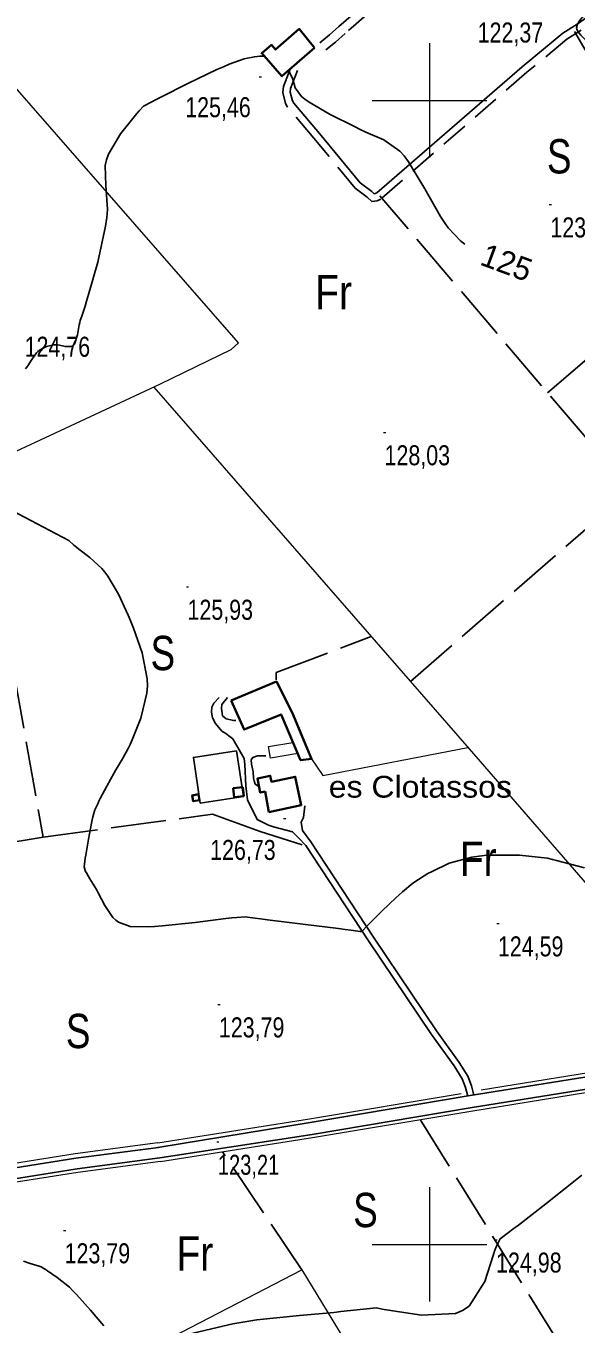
# Model space of a CAD drawing. Extents: x 487425 to 492029, y 4383576 to 4386788.
# Drawn here: x 489824 to 490064, y 4385465 to 4386033 of the extents above; entities that cross this region are included whole.
import ezdxf
from ezdxf.enums import TextEntityAlignment as Align

# ---------------------------------------------------------------- set-up
doc = ezdxf.new("R2010")
doc.units = 0
doc.header["$LTSCALE"] = 4
doc.linetypes.add('LONG_DASHED', pattern=[7.5, 6, -1.5])
doc.linetypes.add('MEDIUM_DASHED', pattern=[4.5, 3, -1.5])
for name, color, linetype, lineweight in [('1', 7, 'Continuous', 13), ('21', 7, 'Continuous', 25), ('25', 7, 'LONG_DASHED', 25), ('27', 7, 'Continuous', 25), ('36', 7, 'Continuous', 25), ('38', 7, 'Continuous', 25), ('47', 7, 'Continuous', 35), ('51', 7, 'Continuous', 13), ('7', 7, 'Continuous', 13), ('8', 7, 'Continuous', 25)]:
    doc.layers.add(name, color=color, linetype=linetype, lineweight=lineweight)
doc.layers.add('31', color=7, linetype='Continuous')
doc.layers.add('5', color=7, linetype='Continuous')

msp = doc.modelspace()

# ---------------------------------------------------------------- linework, layer by layer
at = {"layer": '1'}
for p, q in [((490000, 4386025), (490000, 4385975)), ((489975, 4386000), (490025, 4386000)), ((490000, 4385525), (490000, 4385475)), ((489975, 4385500), (490025, 4385500))]:
    msp.add_line(p, q, dxfattribs=at)
at = {"layer": '21'}
msp.add_lwpolyline([(489899.88, 4385692.9), (489896.86, 4385712.86), (489915.7, 4385715.72), (489918.72, 4385695.76)], close=True, dxfattribs=at)
at = {"layer": '25'}
for p, q in [((489995.92, 4385554.6), (490057.22, 4385455.91)), ((489944.24, 4385488.89), (489909.59, 4385540.51))]:
    msp.add_line(p, q, dxfattribs=at)
for points in [[(490051.6, 4385872.19), (490137.42, 4385945.99), (490134.27, 4385946.97), (490132.7, 4385947.72), (490130.68, 4385950.35), (490128.74, 4385954.18), (490125.09, 4385959.59), (490122.77, 4385963.65), (490117.34, 4385975.89), (490109.04, 4385984.31), (490099.91, 4385990.34), (490090.79, 4385998.54), (490081.51, 4386005.61), (490067.99, 4386022.15), (490063.29, 4386030.14)], [(489991.63, 4385746.07), (490087.8, 4385829.62), (489978.35, 4385958.31)], [(489802.84, 4385837.84), (489831.26, 4385678.02), (489681.07, 4385652.57)], [(489933.09, 4385746.71), (489933.03, 4385750.01), (489974.56, 4385765.66)], [(489831.26, 4385678.02), (489905.17, 4385688.01), (489926.07, 4385680.52), (489944.35, 4385674.69)]]:
    msp.add_lwpolyline(points, dxfattribs=at)
at = {"layer": '27'}
msp.add_spline([(490052.1, 4386271.73), (490087.23, 4386212.09), (490129.91, 4386141.85), (490165.28, 4386085.36), (490209.59, 4386010.47), (490241.89, 4385955.04), (490299.5, 4385863.47), (490312.32, 4385839.66), (490347.47, 4385784.14), (490349.11, 4385779.34), (490350.37, 4385775.14), (490349.31, 4385771.69), (490343.97, 4385765.71), (490336.3, 4385759.96), (490324.95, 4385748.9), (490322.69, 4385746.65), (490312.02, 4385740.31), (490313.14, 4385737.99), (490313.21, 4385734.91), (490312.23, 4385732.74), (490304.48, 4385724.89), (490275.85, 4385753.24), (490254.25, 4385777.23), (490245.58, 4385787.08), (490243.42, 4385790.98), (490244.56, 4385796.45), (490251.34, 4385805.13), (490254.13, 4385810.89), (490250.84, 4385814.2), (490247.58, 4385828.53), (490244.46, 4385838.07), (490237.67, 4385848.81), (490235.73, 4385852.04), (490233.87, 4385854.82), (490232.46, 4385862.02), (490232.86, 4385869.07), (490232.12, 4385873.34), (490226.66, 4385877.48), (490220.22, 4385881.03), (490206.75, 4385887.97), (490189.92, 4385901.74), (490176.68, 4385913.33), (490174.88, 4385913.78), (490170.98, 4385912.44), (490147.97, 4385938.76), (490137.87, 4385947.63), (490128.53, 4385959.21), (490117.86, 4385975.66), (490111.29, 4385982.88), (490092.37, 4386001.68), (490080.33, 4386012.74), (490066.14, 4386028.53), (490064.27, 4386031.53), (490064.65, 4386033.26), (490071.94, 4386039.91), (490095.3, 4386052.66), (490102.88, 4386056.08), (490106.93, 4386056.75), (490118.05, 4386063.76), (490108.84, 4386068.44), (490095.91, 4386080.02), (490085.82, 4386092.5), (490079.84, 4386098.82), (490076.03, 4386102.95), (490055.9, 4386114.19), (490035.27, 4386110.65), (490027.31, 4386106.25), (490022.8, 4386103.49), (490016.87, 4386100.88), (490009.59, 4386100.23), (490007.04, 4386100.24), (489993.29, 4386115.35), (489978.27, 4386132.49), (489957.65, 4386157.07), (489944.5, 4386171.88), (489944.5, 4386171.96), (489967.13, 4386193.11), (489991.2, 4386215.98), (490015.33, 4386237.65), (490034.88, 4386255.81), (490049.99, 4386269.79)], degree=3, dxfattribs=at)
at = {"layer": '36'}
for points in [[(489881.32, 4385542.34), (489947.87, 4385553.33), (490016.95, 4385564.89), (490079.61, 4385574.99), (490142.9, 4385584.54), (490214.13, 4385597.08), (490290.23, 4385610.36), (490308.73, 4385613.23), (490329.27, 4385617.22), (490350.38, 4385620.69), (490372.13, 4385623.25), (490406.22, 4385628.63), (490444.19, 4385634.51), (490508.63, 4385643.92), (490577.74, 4385654.26)], [(489882.27, 4385537.77), (489948.7, 4385548.1), (490017.8, 4385559.67), (490080.42, 4385569.76), (490143.75, 4385579.32), (490215.04, 4385591.87), (490291.09, 4385605.14), (490309.64, 4385608.02), (490330.2, 4385612.01), (490351.11, 4385615.45), (490372.86, 4385618.01), (490407.03, 4385623.4), (490444.98, 4385629.28), (490509.4, 4385638.69), (490566.52, 4385647.24)], [(489281.47, 4385459.94), (489327.29, 4385465.95), (489368.77, 4385471.33), (489413.1, 4385476.52), (489451.09, 4385481.12), (489465.77, 4385483.2), (489481.59, 4385484.6), (489488.9, 4385485.86), (489497.14, 4385486.32), (489505.02, 4385487.33), (489519.98, 4385489.49), (489545.69, 4385492.34), (489575.79, 4385496.13), (489620.25, 4385502.45), (489667.37, 4385509.94), (489711.04, 4385516.12), (489752.58, 4385522.55), (489794.27, 4385529.5), (489845.5, 4385537.62), (489881.67, 4385542.39)], [(489327.89, 4385461.33), (489369.34, 4385466.71), (489413.65, 4385471.9), (489451.69, 4385476.5), (489466.31, 4385478.58), (489482.19, 4385479.98), (489489.43, 4385481.23), (489497.56, 4385481.67), (489505.65, 4385482.71), (489520.57, 4385484.87), (489546.24, 4385487.72), (489576.41, 4385491.51), (489620.94, 4385497.84), (489668.06, 4385505.33), (489711.72, 4385511.51), (489753.31, 4385517.94), (489795.03, 4385524.9), (489846.17, 4385533.01), (489882.27, 4385537.77)]]:
    msp.add_lwpolyline(points, dxfattribs=at)
at = {"layer": '38'}
for points in [[(490115.93, 4386061.49), (490104.23, 4386073.34), (490082.15, 4386098.41), (490075.25, 4386104.75), (490073.22, 4386107.47), (490071.18, 4386109.27), (490069.56, 4386110.23), (490067.2, 4386110.79), (490064.61, 4386110.88), (490060.95, 4386110.56), (490052.2, 4386107.79), (490039.58, 4386100.65), (490034.05, 4386098.2), (490029.88, 4386096.06), (490025.51, 4386093.22), (490021.5, 4386088.92), (490018.65, 4386085.49), (490009.17, 4386075.62), (489996.29, 4386063.56), (489979.4, 4386048.64), (489970.98, 4386041.47), (489960.45, 4386032.34), (489956.32, 4386028.62), (489952.15, 4386025.21)], [(489942.29, 4386013.07), (489939.36, 4386005.25), (489939.15, 4386003.68), (489940.15, 4385999.85), (489940.69, 4385998.81), (489951.94, 4385985.55), (489969.76, 4385963.95), (489974.82, 4385960.21), (489975.88, 4385959.21), (489976.33, 4385959.26), (489977.01, 4385959.57), (490040.48, 4386014.74), (490058.17, 4386029.34), (490064.43, 4386033.31), (490068.85, 4386036.36), (490072.23, 4386038.75), (490078.26, 4386042.79), (490081.5, 4386044.74), (490094.52, 4386052.29), (490102.9, 4386056.26), (490106.14, 4386057.31), (490111.9, 4386059.76)], [(489909.26, 4385724.36), (489908.06, 4385725.94), (489906.42, 4385727.82), (489906.05, 4385728.57), (489905.23, 4385730.15), (489904.93, 4385731.72), (489904.78, 4385732.77), (489904.94, 4385734.79), (489905.85, 4385736.59), (489908.1, 4385739.06)], [(489911.78, 4385739.05), (489909.29, 4385735.98), (489909.14, 4385734.18), (489909.58, 4385731.03), (489911.22, 4385729.68), (489914.6, 4385728.99), (489915.35, 4385728.99)], [(489920.56, 4385694.33), (489919.83, 4385700.41), (489919.34, 4385709.71), (489919.04, 4385712.33), (489914.12, 4385720.9), (489912.92, 4385721.8), (489910.98, 4385723.23), (489909.26, 4385724.36)], [(489925.53, 4385700.17), (489923.81, 4385701.22), (489923.36, 4385702.65), (489923.14, 4385703.85), (489922.93, 4385706.55), (489922.26, 4385709.92), (489922.04, 4385711.8), (489922.79, 4385712.77), (489924.9, 4385713.52), (489926.62, 4385713.51), (489928.5, 4385713.5)], [(489942.86, 4385677.62), (489940.17, 4385680.33), (489931.93, 4385682.53), (489929.68, 4385683.28), (489924.66, 4385685.7), (489920.56, 4385694.33)], [(489944.59, 4385680.91), (489944, 4385684.59), (489944.98, 4385686.54), (489945.52, 4385691.63)], [(490019.43, 4385565.29), (490018.28, 4385569.37), (490016.72, 4385573.6), (490012.98, 4385579.53), (490003.11, 4385593.29), (489975.51, 4385634.22), (489948.15, 4385675.89), (489944.59, 4385680.91)], [(490016.78, 4385564.86), (490015.75, 4385568.56), (490014.33, 4385572.42), (490010.78, 4385578.04), (490000.93, 4385591.77), (489973.29, 4385632.75), (489946.01, 4385674.31), (489942.86, 4385677.62)]]:
    msp.add_lwpolyline(points, dxfattribs=at)
at = {"layer": '38', "linetype": 'MEDIUM_DASHED'}
for points in [[(490111.9, 4386059.76), (490101.25, 4386070.56), (490079.24, 4386095.56), (490072.22, 4386102.01), (490070.21, 4386104.7), (490068.78, 4386105.97), (490068.02, 4386106.41), (490066.66, 4386106.74), (490064.71, 4386106.8), (490061.75, 4386106.55), (490053.84, 4386104.03), (490041.41, 4386097.01), (490035.81, 4386094.53), (490031.93, 4386092.54), (490028.15, 4386090.08), (490024.55, 4386086.23), (490021.68, 4386082.78), (490012.03, 4386072.72), (489999.03, 4386060.55), (489982.06, 4386045.56), (489973.64, 4386038.39), (489963.14, 4386029.29), (489958.98, 4386025.54), (489954.72, 4386022.06)], [(490066.18, 4386030.66), (490060.04, 4386026.76), (490042.54, 4386012.32), (489978.74, 4385956.87), (489977.18, 4385956.16), (489974.77, 4385955.89), (489972.79, 4385957.77), (489967.56, 4385961.63), (489949.51, 4385983.52), (489938.03, 4385997.03), (489937.17, 4385998.7), (489935.92, 4386003.48), (489936.26, 4386006.03), (489939.12, 4386013.68)]]:
    msp.add_lwpolyline(points, dxfattribs=at)
at = {"layer": '47'}
for points in [[(489949.8, 4386022.96), (489935.52, 4386010.55), (489926.76, 4386020.62), (489930.92, 4386024.25), (489932.69, 4386022.21), (489943.1, 4386031.25)], [(489913.42, 4385737.77), (489933.17, 4385746.03), (489940.02, 4385732.51), (489948.51, 4385712.17), (489943.71, 4385711.58), (489935.15, 4385731.63), (489919.01, 4385725.01)], [(489929.77, 4385688.98), (489943.95, 4385691.94), (489941.35, 4385704.38), (489931.01, 4385702.24), (489930.47, 4385704.81), (489924.82, 4385703.62), (489926.11, 4385697.48), (489928.2, 4385697.92)], [(489899.05, 4385696.8), (489899.56, 4385694.2), (489896.79, 4385693.66), (489896.28, 4385696.26)], [(489918.41, 4385699.81), (489918.85, 4385695.95), (489914.72, 4385695.48), (489914.28, 4385699.34)]]:
    msp.add_lwpolyline(points, close=True, dxfattribs=at)
at = {"layer": '51'}
for points in [[(489916.61, 4385894.01), (489791.68, 4386036.92), (489576.13, 4386287.02), (489520.9, 4386357.95)], [(489916.61, 4385894.01), (489913.2, 4385891.05), (489882.35, 4385875.94), (489771.1, 4385824.17), (489645.77, 4385767.9)], [(489879.57, 4385874.65), (490017.36, 4385716.54), (490131.86, 4385584.5)], [(489942.44, 4385714.58), (489930.52, 4385712.52), (489929.71, 4385717.62), (489940.37, 4385719.42)], [(489948.51, 4385712.17), (489953.36, 4385704.88), (490016.76, 4385717.24)], [(490436.28, 4385634.9), (490405.97, 4385630.21), (490371.91, 4385624.83), (490350.16, 4385622.27), (490328.99, 4385618.79), (490308.46, 4385614.8), (490289.97, 4385611.94), (490213.85, 4385598.65), (490142.64, 4385586.12), (490079.36, 4385576.57), (490022.51, 4385567.41)], [(489881.41, 4385544.32), (489947.61, 4385554.91), (490013.85, 4385565.99)], [(489882.47, 4385536.22), (489948.92, 4385546.73), (490018.03, 4385558.3), (490080.63, 4385568.39), (490089.51, 4385569.73)], [(489881.41, 4385544.32), (489845.22, 4385539.55), (489793.96, 4385531.43), (489752.27, 4385524.48), (489710.75, 4385518.05), (489667.08, 4385511.87), (489619.96, 4385504.38), (489575.53, 4385498.06), (489545.46, 4385494.28), (489542.8, 4385493.98)], [(489882.47, 4385536.22), (489846.39, 4385531.47), (489795.28, 4385523.36), (489753.56, 4385516.4), (489711.95, 4385509.97), (489671.39, 4385504.24)], [(489831.21, 4385430.37), (489944.24, 4385488.89), (489983.56, 4385424.14)]]:
    msp.add_lwpolyline(points, dxfattribs=at)
at = {"layer": '7'}
for p, q in [((489925.59, 4386010.36), (489926.59, 4386010.36)), ((490052.29, 4385954.49), (490053.29, 4385954.49)), ((489979.86, 4385854.91), (489980.86, 4385854.91)), ((489893.8, 4385787.39), (489894.8, 4385787.39)), ((489936.24, 4385686.11), (489937.24, 4385686.11)), ((490029.37, 4385640.24), (490030.37, 4385640.24)), ((489907.5, 4385604.85), (489908.5, 4385604.85)), ((489907.05, 4385544.79), (489908.05, 4385544.79)), ((489840.13, 4385506.11), (489841.13, 4385506.11)), ((490028.58, 4385502.06), (490029.58, 4385502.06))]:
    msp.add_line(p, q, dxfattribs=at)
at = {"layer": '8'}
for points in [[(489859.76, 4385976.48), (489865.11, 4385985.46), (489870.99, 4385992.81), (489872.16, 4385994.25), (489873.14, 4385995.43), (489875.06, 4385997.53), (489878.43, 4385999.29), (489880.33, 4386000.26), (489882.65, 4386001.42), (489894.52, 4386007.37), (489907.17, 4386013.47), (489909.98, 4386014.74), (489912.48, 4386015.82), (489919.03, 4386018.23), (489923.51, 4386019.13), (489924.72, 4386019.26), (489925.91, 4386019.35), (489927.91, 4386019.29)], [(489938.48, 4386013.12), (489939.76, 4386010.6), (489940.15, 4386009.66), (489940.5, 4386008.73), (489941.38, 4386005.45), (489944.08, 4386001.72), (489945.58, 4386000.5), (489947.4, 4385999.2), (489956.67, 4385993.84), (489967.18, 4385988.57), (489969.78, 4385987.33), (489972.24, 4385986.18), (489980.02, 4385982.83), (489986.98, 4385977.88), (489988.93, 4385975.72), (489990.88, 4385973.22), (489998.01, 4385961.33), (490004.77, 4385949.23), (490006.5, 4385946.6), (490008.16, 4385944.27), (490013.63, 4385938.43), (490015.49, 4385937.2)], [(489859.76, 4385976.48), (489858.92, 4385974.01), (489858.35, 4385971.55), (489858.61, 4385962.75), (489859.32, 4385952.31), (489859.04, 4385948.82), (489858.56, 4385945.07), (489855.07, 4385929.36), (489851.06, 4385915.14), (489850.24, 4385912.33), (489849.55, 4385910.01), (489848.09, 4385905.69), (489847.41, 4385903.75), (489847.21, 4385902.92), (489847, 4385901.97), (489846.2, 4385897.51), (489844.88, 4385893.51), (489844.35, 4385892.86), (489843.74, 4385892.4), (489840.95, 4385892.39), (489837.69, 4385893.18), (489836.79, 4385893.22), (489835.89, 4385893.19), (489832.65, 4385892.45), (489829.71, 4385890.85), (489828.99, 4385890.27), (489828.32, 4385889.63), (489826.25, 4385886.84), (489824.51, 4385884), (489824.04, 4385883.34), (489823.59, 4385882.72)], [(489842.43, 4385807.73), (489817.56, 4385820.83)], [(489861.76, 4385642.84), (489858.16, 4385648.08), (489855.27, 4385653.73), (489854.55, 4385655.05), (489853.87, 4385656.27), (489851.69, 4385659.81), (489850.12, 4385662.34), (489849.82, 4385662.92), (489849.58, 4385663.46), (489849.2, 4385664.96), (489849.49, 4385667.54), (489849.67, 4385668.75), (489849.9, 4385670.17), (489851.09, 4385677.09), (489852.41, 4385684.13), (489852.72, 4385685.62), (489853.01, 4385686.92), (489853.86, 4385689.96), (489855.08, 4385692.63), (489855.61, 4385693.68), (489856.22, 4385694.88), (489859.09, 4385700.35), (489862.21, 4385706.06), (489862.98, 4385707.4), (489863.71, 4385708.64), (489865.98, 4385712.24), (489868.41, 4385716.74), (489869.24, 4385718.54), (489870.14, 4385720.58), (489873.94, 4385729.95), (489876.61, 4385740.99), (489876.79, 4385744.07), (489876.74, 4385747.18), (489874.55, 4385758.5), (489870.67, 4385769.39), (489869.55, 4385772.22), (489868.41, 4385774.97), (489864.13, 4385784.23), (489859.54, 4385792), (489858.2, 4385793.82), (489856.84, 4385795.49), (489851.69, 4385800.3), (489846.89, 4385803.91), (489845.75, 4385804.81), (489844.69, 4385805.69), (489842.43, 4385807.73)], [(490067.68, 4385664.62), (490055.41, 4385667.74), (490053.76, 4385668.3), (490051.59, 4385668.79), (490039.35, 4385670.08), (490025.1, 4385670.08), (490021.67, 4385669.76), (490018.45, 4385669.32), (490008.65, 4385666.57), (490001.12, 4385663.03), (489999.33, 4385662.08), (489997.67, 4385661.14), (489992.73, 4385657.86), (489988.18, 4385654.07), (489986.77, 4385652.8), (489985.28, 4385651.45), (489979.36, 4385645.78), (489974.21, 4385640.68), (489973.21, 4385639.68), (489972.41, 4385638.86), (489971.06, 4385637.4), (489970.91, 4385637.14), (489970.85, 4385637.08), (489970.8, 4385637.02), (489970.55, 4385636.85), (489970.24, 4385636.76), (489970.15, 4385636.75), (489970.05, 4385636.75), (489969.67, 4385636.83), (489965.6, 4385637.39), (489963.17, 4385637.7), (489960.19, 4385638.08), (489944.72, 4385639.97), (489929.21, 4385641.88), (489926.2, 4385642.26), (489923.75, 4385642.58), (489919.52, 4385643.19), (489915.8, 4385642.92), (489913.67, 4385642.69), (489911.05, 4385642.39), (489897.6, 4385640.72), (489883.17, 4385639.17), (489879.94, 4385638.94), (489877.03, 4385638.8), (489869.29, 4385639), (489864.18, 4385640.87), (489862.93, 4385641.77), (489861.76, 4385642.84)], [(489894.86, 4385460.81), (489914.12, 4385465.23), (489919.38, 4385466.17), (489924.62, 4385466.99), (489943.27, 4385468.93), (489958.34, 4385470.2), (489961.32, 4385470.6), (489976.86, 4385472.22), (489979.28, 4385471.75), (489982.16, 4385471.23), (489996.48, 4385469.01), (490011.29, 4385469.75), (490014.48, 4385471.1), (490017.29, 4385472.95), (490024.14, 4385483.78), (490027.77, 4385495.2), (490028.55, 4385497.43), (490029.23, 4385499.25), (490030.84, 4385502.47), (490034.5, 4385505.16), (490036.46, 4385506.65), (490038.83, 4385508.46), (490050.85, 4385517.7), (490063.65, 4385527.86), (490066.53, 4385530.25)], [(489822.62, 4385492.6), (489825.65, 4385491.64), (489828.46, 4385490.83), (489829.02, 4385490.66), (489829.48, 4385490.52), (489830.37, 4385490.23), (489831.6, 4385489.45), (489832.28, 4385489), (489833.1, 4385488.44), (489837.32, 4385485.59), (489842.72, 4385481.24), (489844.29, 4385479.75), (489845.89, 4385478.12), (489851.97, 4385471.2), (489857.8, 4385464.41)]]:
    msp.add_lwpolyline(points, dxfattribs=at)

# ---------------------------------------------------------------- texts
at = {"layer": '31'}
for s, width, p in [('S', 0.8, (490056.65, 4385968.09)), ('Fr', 0.85, (489958.13, 4385908.71)), ('S', 0.8, (489883.52, 4385750.99)), ('Fr', 0.85, (490021.28, 4385661.07)), ('S', 0.8, (489846.54, 4385585.78)), ('S', 0.8, (489972.03, 4385507.54)), ('Fr', 0.85, (489897.51, 4385488.59))]:
    msp.add_text(s, height=15, dxfattribs=dict(at, width=width)).set_placement(p, align=Align.CENTER)
at = {"layer": '5', "width": 1.1}
msp.add_text('es Clotassos', height=9.5, dxfattribs=at).set_placement((490036, 4385695.27), align=Align.RIGHT)
at = {"layer": '7'}
for s, width, p in [('122,37', 0.8, (490021.03, 4386025.32)), ('125,46', 0.8, (489893.31, 4385992.67)), ('123,90', 0.8, (490052.79, 4385940.12)), ('124,76', 0.8, (489823.15, 4385887.98)), ('128,03', 0.8, (489980.36, 4385840.54)), ('125,93', 0.8, (489894.3, 4385773.02)), ('126,73', 0.8, (489904.19, 4385668.04)), ('124,59', 0.8, (490029.87, 4385625.87)), ('123,79', 0.8, (489908, 4385590.48)), ('123,21', 0.75, (489907.55, 4385530.42)), ('123,79', 0.8, (489840.63, 4385491.74)), ('124,98', 0.8, (490029.08, 4385487.69))]:
    msp.add_text(s, height=8.75, dxfattribs=dict(at, width=width)).set_placement(p)
at = {"layer": '8'}
msp.add_text(' 125 ', height=10, rotation=339.631, dxfattribs=at).set_placement((490018.03, 4385929.67))

doc.saveas('drawing.dxf')
